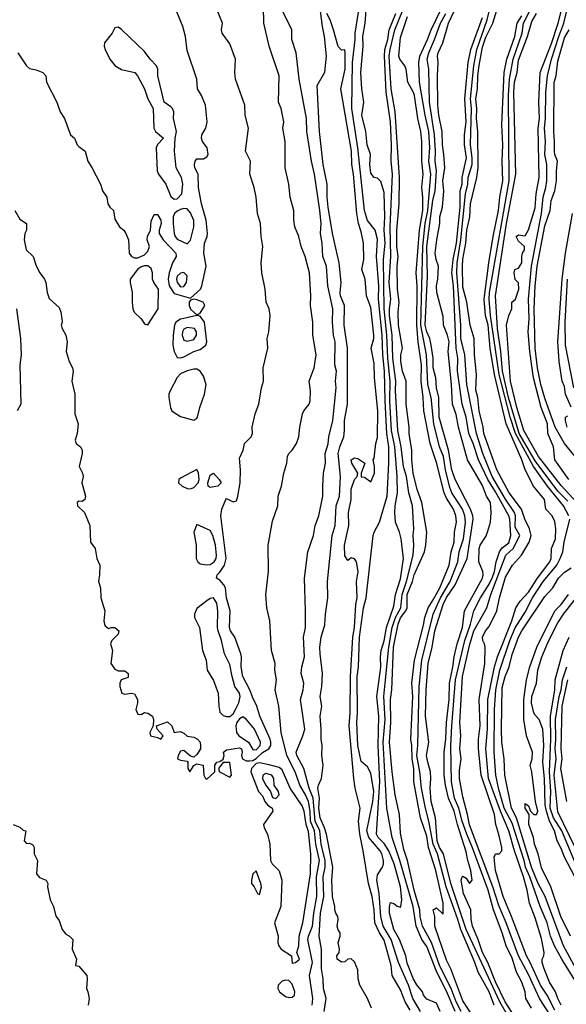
# Model space of a CAD drawing. Header units: metres. Extents: x -46681 to -43747, y -240911 to -237677.
# Tile 546 of 656: x -46455 to -46372, y -238744 to -238594. Entities that reach past the tile are written whole.
import ezdxf

# ---------------------------------------------------------------- set-up
doc = ezdxf.new("R2010")
doc.units = ezdxf.units.M
doc.layers.add('CONTOUR_INDEX', color=1, linetype='Continuous')
doc.layers.add('CONTOUR_INTER', color=3, linetype='Continuous')

msp = doc.modelspace()

# ---------------------------------------------------------------- linework, layer by layer
at = {"layer": 'CONTOUR_INDEX'}
for points, elevation in [([(-46370.22, -238668.02), (-46372.6, -238665.4), (-46376.06, -238661.02), (-46378.28, -238657.02), (-46379.38, -238653.52), (-46380.35, -238649.52), (-46380.92, -238641.02), (-46380.6, -238639.55), (-46380.12, -238638.52), (-46380.15, -238637.52), (-46379.59, -238637.02), (-46379.05, -238635.52), (-46379.1, -238634.56), (-46379.6, -238634.07), (-46379.8, -238633.02), (-46379.66, -238632.52), (-46379.1, -238632.3), (-46378.62, -238631.52), (-46378.61, -238630.52), (-46378.49, -238630.02), (-46378.18, -238629.52), (-46378.2, -238629.02), (-46379.1, -238628.22), (-46379.48, -238627.52), (-46379.1, -238627.22), (-46378.1, -238627.4), (-46377.6, -238626.47), (-46376.6, -238623.13), (-46376.44, -238621.02), (-46375.96, -238618.52), (-46376.13, -238611.02), (-46375.93, -238609.52), (-46376.04, -238607.02), (-46375.83, -238602.52), (-46374.1, -238598.09), (-46373.07, -238595.02), (-46372.32, -238592.02)], 85), ([(-46455.38, -238599.52), (-46454.1, -238601.52), (-46453.6, -238601.91), (-46452.6, -238602.1), (-46451.59, -238602.52), (-46451.15, -238603.02), (-46451.04, -238604.02), (-46449.46, -238607.02), (-46448.94, -238608.52), (-46448.29, -238609.52), (-46447.36, -238612.02), (-46446.75, -238612.52), (-46446.35, -238613.52), (-46446.1, -238613.82), (-46445.15, -238614.52), (-46444.72, -238616.02), (-46444.1, -238616.97), (-46442.79, -238619.52), (-46442.51, -238620.52), (-46441.82, -238621.52), (-46441.69, -238622.52), (-46441.39, -238623.02), (-46440.8, -238623.52), (-46440.6, -238624.84), (-46439.9, -238626.02), (-46439.25, -238626.52), (-46438.93, -238627.02), (-46438.55, -238628.02), (-46438.41, -238630.02), (-46438.06, -238630.52), (-46437.6, -238630.73), (-46437.1, -238630.74), (-46436.1, -238630.28), (-46435.6, -238629.71), (-46435.35, -238629.02), (-46435.68, -238628.02), (-46435.66, -238627.52), (-46435.2, -238626.52), (-46435.1, -238625.14), (-46434.6, -238624.17), (-46434.1, -238624.13), (-46433.63, -238625.02), (-46433.55, -238625.52), (-46433.87, -238626.52), (-46433.85, -238627.02), (-46433.25, -238628.02), (-46431.32, -238630.02), (-46431.25, -238630.52), (-46431.84, -238631.52), (-46432.34, -238633.02), (-46432.48, -238634.02), (-46432.36, -238635.02), (-46431.6, -238636.16), (-46429.1, -238636.88), (-46427.58, -238635.52), (-46427.34, -238635.02), (-46426.68, -238632.02), (-46427.08, -238630.02), (-46426.94, -238628.52), (-46426.53, -238627.52), (-46426.48, -238627.02), (-46426.7, -238625.02), (-46427.41, -238622.52), (-46427.86, -238620.02), (-46427.91, -238618.02), (-46428.43, -238617.02), (-46428.5, -238616.52), (-46428.36, -238616.02), (-46428.1, -238615.67), (-46427.1, -238615.67), (-46426.6, -238615.38), (-46426.39, -238615.02), (-46426.53, -238614.02), (-46427.28, -238613.02), (-46427.42, -238612.52), (-46427.34, -238612.02), (-46426.73, -238611.02), (-46426.54, -238610.02), (-46426.8, -238607.52), (-46427.39, -238606.02), (-46428.03, -238605.02), (-46428.12, -238603.52), (-46429.6, -238599.16), (-46429.87, -238597.02), (-46430.28, -238595.52), (-46431.26, -238593.02)], 65), ([(-46395.6, -238745.3), (-46396.37, -238744.02), (-46397.1, -238742.22), (-46398.35, -238740.02), (-46398.54, -238738.52), (-46399.6, -238734.63), (-46400.28, -238733.52), (-46400.99, -238732.02), (-46401.11, -238730.02), (-46401.4, -238728.02), (-46401.95, -238726.02), (-46402.76, -238721.02), (-46403.29, -238718.52), (-46403.49, -238716.52), (-46403.26, -238714.52), (-46403.98, -238711.52), (-46404.21, -238710.02), (-46404.93, -238702.02), (-46404.74, -238700.02), (-46404.69, -238694.52), (-46404.35, -238688.52), (-46404.09, -238687.02), (-46403.9, -238683.52), (-46403.69, -238682.52), (-46403.8, -238680.02), (-46403.56, -238678.52), (-46403.79, -238677.02), (-46404.1, -238676.57), (-46404.6, -238676.44), (-46405.1, -238676.82), (-46405.6, -238676.1), (-46405.61, -238674.52), (-46404.97, -238671.52), (-46405.03, -238669.52), (-46404.62, -238667.52), (-46404.6, -238665.96), (-46404.1, -238664.49), (-46403.69, -238664.02), (-46403.61, -238663.52), (-46404.52, -238662.02), (-46404.6, -238661.52), (-46404.1, -238661.19), (-46403.6, -238661.31), (-46402.51, -238662.02), (-46403.07, -238663.52), (-46403.1, -238664.07), (-46402.6, -238664.14), (-46401.6, -238664.88), (-46401.05, -238663.52), (-46401.03, -238662.52), (-46401.28, -238661.52), (-46401.1, -238661.26), (-46400.83, -238659.02), (-46400.6, -238658.1), (-46400.54, -238654.02), (-46401.07, -238649.02), (-46401.1, -238646.84), (-46401.56, -238644.52), (-46401.17, -238643.02), (-46401.18, -238642.52), (-46401.6, -238638.31), (-46402.27, -238636.52), (-46402.5, -238634.02), (-46402.96, -238632.52), (-46402.67, -238631.02), (-46402.75, -238628.52), (-46403.1, -238626.81), (-46403.5, -238625.52), (-46403.75, -238624.02), (-46404.25, -238618.02), (-46404.49, -238616.52), (-46404.57, -238614.52), (-46406.16, -238605.02), (-46405.54, -238602.02), (-46405.51, -238599.52), (-46405.6, -238599.07), (-46406.1, -238599.13), (-46406.6, -238598.59), (-46407.28, -238596.02), (-46407.79, -238594.52), (-46408.3, -238593.52)], 70), ([(-46385.88, -238746.52), (-46387.6, -238743.88), (-46389.45, -238739.02), (-46390.1, -238737.69), (-46391.85, -238732.52), (-46391.84, -238731.02), (-46392.1, -238730.02), (-46391.6, -238729.71), (-46390.6, -238730.67), (-46390.59, -238729.02), (-46391.69, -238724.02), (-46392.81, -238720.52), (-46393.1, -238718.82), (-46394.06, -238716.02), (-46395.06, -238710.52), (-46395.07, -238708.52), (-46395.32, -238707.02), (-46395.35, -238705.02), (-46395.52, -238704.02), (-46395.21, -238697.52), (-46395.37, -238695.52), (-46394.97, -238692.02), (-46393.6, -238686.68), (-46393.41, -238685.52), (-46392.9, -238684.02), (-46392.1, -238682.83), (-46391.1, -238680.99), (-46389.7, -238677.52), (-46389.35, -238675.52), (-46388.92, -238674.02), (-46388.86, -238672.52), (-46388.54, -238671.02), (-46388.68, -238670.02), (-46389.03, -238669.02), (-46390.1, -238667.32), (-46390.42, -238666.52), (-46391.6, -238661.9), (-46392.57, -238659.02), (-46393.55, -238654.02), (-46393.64, -238652.02), (-46393.95, -238649.52), (-46393.88, -238647.02), (-46394.39, -238643.52), (-46394.58, -238641.02), (-46394.56, -238635.02), (-46394.71, -238633.02), (-46394.19, -238626.52), (-46393.67, -238623.52), (-46393.68, -238621.52), (-46393.84, -238620.02), (-46393.64, -238618.02), (-46393.83, -238616.02), (-46393.83, -238613.02), (-46393.98, -238611.52), (-46394.43, -238609.52), (-46394.97, -238606.02), (-46395.1, -238605.57), (-46395.98, -238604.02), (-46396.23, -238602.02), (-46396.43, -238601.52), (-46397.21, -238600.52), (-46397.33, -238600.02), (-46397.1, -238597.19), (-46396.04, -238594.02)], 75), ([(-46373.32, -238747.52), (-46375.92, -238743.52), (-46377.6, -238739.86), (-46379.1, -238737.04), (-46380.97, -238732.02), (-46382.1, -238729.39), (-46383.03, -238726.52), (-46386.6, -238717.1), (-46386.87, -238715.52), (-46387.6, -238712.84), (-46388.1, -238710.02), (-46388.1, -238708.78), (-46387.87, -238707.02), (-46388.06, -238705.52), (-46387.88, -238703.52), (-46388.06, -238701.52), (-46387.67, -238694.52), (-46386.6, -238689.78), (-46385.93, -238687.52), (-46383.92, -238684.02), (-46383.31, -238682.02), (-46381.07, -238676.02), (-46379.94, -238675.02), (-46378.92, -238673.02), (-46379.6, -238671.77), (-46379.58, -238670.02), (-46379.74, -238669.52), (-46381.1, -238667.48), (-46383.14, -238664.02), (-46384.56, -238660.52), (-46385.51, -238657.52), (-46386.98, -238650.02), (-46387.31, -238645.52), (-46387.88, -238643.02), (-46387.9, -238641.02), (-46388.49, -238633.02), (-46388.45, -238631.52), (-46387.88, -238628.02), (-46387.17, -238621.02), (-46386.83, -238619.52), (-46386.79, -238618.52), (-46386.19, -238616.52), (-46386.17, -238615.52), (-46386.41, -238613.52), (-46386.3, -238608.02), (-46386.42, -238606.52), (-46385.93, -238601.52), (-46385.47, -238599.02), (-46383.88, -238594.52), (-46383.51, -238593.02)], 80), ([(-46436.1, -238631.96), (-46436.6, -238632.13), (-46437.14, -238632.52), (-46438.26, -238634.02), (-46438.28, -238634.52), (-46437.99, -238636.02), (-46438, -238637.52), (-46437.86, -238638.52), (-46437.66, -238639.02), (-46436.63, -238640.02), (-46436.1, -238640.8), (-46435.6, -238640.97), (-46433.99, -238638.52), (-46433.96, -238635.52), (-46434.7, -238634.52), (-46434.88, -238634.02), (-46434.89, -238633.02), (-46435.1, -238632.35), (-46435.6, -238631.94), (-46436.1, -238631.96)], 65), ([(-46429.1, -238637.18), (-46429.29, -238637.52), (-46429.31, -238638.02), (-46429.1, -238638.55), (-46428.1, -238639.44), (-46427.6, -238639.15), (-46426.92, -238638.02), (-46427.15, -238637.52), (-46428.1, -238637.14), (-46428.6, -238637.06), (-46429.1, -238637.18)], 65), ([(-46430.1, -238640), (-46430.6, -238640.11), (-46431.31, -238640.52), (-46431.53, -238641.02), (-46431.71, -238642.52), (-46431.77, -238644.02), (-46431.6, -238645.01), (-46431.1, -238645.9), (-46430.6, -238645.96), (-46430.1, -238645.83), (-46428.6, -238645.02), (-46427.6, -238644.68), (-46426.76, -238644.02), (-46426.6, -238643.52), (-46426.97, -238640.52), (-46427.6, -238639.64), (-46428.1, -238639.54), (-46430.1, -238640)], 65), ([(-46429.6, -238647.97), (-46430.6, -238648.41), (-46431.1, -238648.97), (-46432.17, -238651.02), (-46432.37, -238651.52), (-46432.39, -238652.02), (-46432.16, -238653.52), (-46431.91, -238654.02), (-46431.6, -238654.31), (-46430.6, -238654.89), (-46428.6, -238655.44), (-46428.1, -238655.18), (-46428.03, -238655.02), (-46427.66, -238653.52), (-46426.96, -238651.52), (-46426.69, -238650.02), (-46427.1, -238648.78), (-46427.6, -238648), (-46428.1, -238647.7), (-46428.6, -238647.68), (-46429.6, -238647.97)], 65), ([(-46428.1, -238663), (-46430.6, -238664.31), (-46430.87, -238664.52), (-46430.93, -238665.02), (-46430.35, -238665.52), (-46429.6, -238665.86), (-46429.1, -238665.9), (-46428.6, -238665.72), (-46427.93, -238665.02), (-46427.77, -238664.52), (-46427.85, -238663.52), (-46428.1, -238663)], 65), ([(-46428.1, -238671.35), (-46428.59, -238672.52), (-46428.24, -238674.52), (-46428.23, -238676.52), (-46427.99, -238677.02), (-46427.6, -238677.33), (-46426.6, -238677.5), (-46426.1, -238677.44), (-46425.47, -238677.02), (-46425.2, -238676.52), (-46425.13, -238676.02), (-46425.29, -238674.52), (-46425.67, -238673.02), (-46426.1, -238672.27), (-46428.1, -238671.35)], 65), ([(-46426.6, -238682.97), (-46428.1, -238684.16), (-46428.49, -238685.02), (-46428.49, -238685.52), (-46427.73, -238687.02), (-46427.25, -238690.52), (-46426.69, -238692.02), (-46426.55, -238693.52), (-46425.6, -238695.11), (-46424.85, -238697.02), (-46424.77, -238699.02), (-46424.6, -238699.93), (-46424.1, -238700.42), (-46423.6, -238700.6), (-46423.1, -238700.58), (-46422.6, -238700.17), (-46422.21, -238699.52), (-46421.74, -238698.52), (-46421.52, -238697.52), (-46421.63, -238697.02), (-46422.32, -238696.02), (-46422.76, -238694.52), (-46423.1, -238692.69), (-46423.9, -238691.02), (-46424.36, -238689.02), (-46424.87, -238687.52), (-46424.98, -238687.02), (-46424.9, -238684.52), (-46425.1, -238683.32), (-46425.6, -238682.53), (-46426.1, -238682.64), (-46426.6, -238682.97)], 65), ([(-46371.19, -238734.02), (-46372.66, -238731.02), (-46374.21, -238726.52), (-46375.6, -238723.63), (-46376.12, -238721.52), (-46376.67, -238720.02), (-46376.81, -238719.02), (-46377.56, -238717.02), (-46377.48, -238715.52), (-46378.1, -238714.52), (-46378.1, -238713.84), (-46377.6, -238714.17), (-46377.3, -238715.02), (-46376.78, -238715.52), (-46376.38, -238715.52), (-46376.16, -238715.02), (-46376.54, -238713.52), (-46377.1, -238709.03), (-46377.35, -238708.02), (-46377.04, -238707.02), (-46376.97, -238706.02), (-46377.91, -238703.52), (-46378.28, -238701.02), (-46378.31, -238698.02), (-46377.88, -238695.02), (-46377.4, -238693.02), (-46376.34, -238690.02), (-46373.59, -238684.52), (-46372.6, -238683.51), (-46371.48, -238682.02)], 85), ([(-46421.6, -238700.94), (-46422.01, -238701.52), (-46422.17, -238702.02), (-46422.09, -238703.02), (-46421.71, -238703.52), (-46420.23, -238704.52), (-46419.6, -238705.6), (-46419.1, -238705.64), (-46418.5, -238705.02), (-46418.44, -238704.52), (-46419.35, -238702.52), (-46420.6, -238701), (-46421.1, -238700.64), (-46421.6, -238700.94)], 65), ([(-46417.6, -238709.29), (-46418.08, -238709.52), (-46418.1, -238710.07), (-46417.62, -238711.02), (-46416.9, -238712.02), (-46416.6, -238712.93), (-46416.1, -238713.06), (-46415.6, -238712.52), (-46415.7, -238712.02), (-46416.33, -238711.02), (-46416.41, -238710.02), (-46416.7, -238709.52), (-46417.6, -238709.29)], 65)]:
    msp.add_lwpolyline(points, dxfattribs=dict(at, elevation=elevation))
at = {"layer": 'CONTOUR_INTER'}
for points, elevation in [([(-46401.52, -238745.02), (-46402.1, -238743.54), (-46403.28, -238741.52), (-46403.54, -238740.52), (-46403.6, -238739.17), (-46404.1, -238737.94), (-46404.6, -238737.49), (-46405.1, -238737.53), (-46405.6, -238737.94), (-46406.1, -238738.01), (-46406.76, -238737.52), (-46406.8, -238737.02), (-46406.46, -238736.52), (-46406.41, -238736.02), (-46406.57, -238735.02), (-46406.29, -238734.02), (-46406.28, -238733.52), (-46406.6, -238733.06), (-46406.76, -238732.52), (-46406.58, -238731.52), (-46406.64, -238731.02), (-46406.96, -238730.52), (-46407.1, -238730.03), (-46407.1, -238729.52), (-46407.47, -238728.02), (-46407.55, -238725.52), (-46407.42, -238723.52), (-46408.39, -238718.52), (-46408.67, -238717.52), (-46409.32, -238716.02), (-46409.52, -238714.52), (-46409.43, -238713.02), (-46409.67, -238711.52), (-46409.59, -238711.02), (-46409.15, -238710.02), (-46408.88, -238708.02), (-46409.1, -238706.52), (-46409.02, -238705.02), (-46409.2, -238704.02), (-46409.16, -238702.52), (-46409.32, -238700.52), (-46409.07, -238699.02), (-46409.32, -238697.52), (-46409.08, -238696.02), (-46409, -238694.02), (-46409.35, -238691.02), (-46409.36, -238690.02), (-46409.17, -238688.52), (-46408.6, -238686.64), (-46408.5, -238685.02), (-46408.14, -238682.52), (-46408.21, -238680.02), (-46407.52, -238673.02), (-46407.03, -238671.52), (-46406.91, -238668.52), (-46406.39, -238667.02), (-46406.21, -238664.02), (-46406.6, -238660.52), (-46406.36, -238659.52), (-46405.75, -238658.02), (-46405.61, -238657.02), (-46405.63, -238655.52), (-46405.16, -238653.02), (-46405.16, -238644.52), (-46405.66, -238641.02), (-46405.64, -238638.02), (-46406.23, -238636.52), (-46406.28, -238636.02), (-46406.13, -238634.52), (-46406.45, -238631.52), (-46407.43, -238627.02), (-46408.13, -238623.02), (-46408.27, -238621.52), (-46408.25, -238619.52), (-46408.88, -238616.52), (-46409.42, -238611.52), (-46409.8, -238604.52), (-46408.6, -238602.46), (-46408.39, -238600.02), (-46408.67, -238597.02), (-46408.98, -238595.52), (-46410.17, -238586.52)], 69), ([(-46382.8, -238744.52), (-46383.6, -238742.52), (-46385.26, -238739.52), (-46385.75, -238738.02), (-46387.91, -238733.02), (-46388.34, -238731.52), (-46390.16, -238726.52), (-46391.46, -238721.52), (-46392.14, -238720.02), (-46392.77, -238716.52), (-46393.31, -238714.52), (-46393.89, -238711.52), (-46394.16, -238709.02), (-46394.62, -238706.52), (-46394.43, -238705.02), (-46394.25, -238696.02), (-46393.84, -238692.02), (-46392.1, -238685.02), (-46391, -238682.52), (-46389.53, -238680.02), (-46388.34, -238677.02), (-46388.16, -238675.52), (-46387.49, -238673.52), (-46387.2, -238671.02), (-46387.31, -238670.02), (-46387.63, -238669.02), (-46389.26, -238666.52), (-46389.6, -238665.71), (-46390.25, -238663.02), (-46390.53, -238661.02), (-46391.14, -238659.52), (-46392.01, -238656.02), (-46392.42, -238652.02), (-46392.94, -238650.02), (-46393.14, -238645.52), (-46394, -238641.02), (-46393.69, -238629.02), (-46393.33, -238625.52), (-46392.94, -238623.52), (-46392.47, -238618.02), (-46392.77, -238616.02), (-46392.64, -238614.02), (-46392.79, -238611.52), (-46393.36, -238609.02), (-46394.2, -238604.02), (-46394.31, -238601.02), (-46394.15, -238600.02), (-46392.99, -238597.52), (-46392.43, -238596.02), (-46390.1, -238591.17)], 76), ([(-46379.24, -238747.02), (-46381.13, -238744.02), (-46382.6, -238740.97), (-46383.78, -238738.02), (-46384.6, -238736.5), (-46385.27, -238734.52), (-46386.12, -238732.52), (-46386.35, -238731.52), (-46386.4, -238730.02), (-46387.5, -238727.52), (-46387.83, -238725.52), (-46387.7, -238725.02), (-46387.6, -238724.9), (-46387.1, -238725.21), (-46386.59, -238726.02), (-46386.17, -238725.52), (-46386.37, -238724.02), (-46386.84, -238722.52), (-46387.1, -238721.18), (-46388.42, -238717.02), (-46388.9, -238715.02), (-46389.78, -238713.02), (-46390.24, -238711.02), (-46390.44, -238709.52), (-46390.46, -238706.02), (-46390.17, -238704.02), (-46390.07, -238701.52), (-46389.68, -238698.02), (-46389.64, -238695.52), (-46389.1, -238693.06), (-46388.93, -238691.52), (-46388.48, -238689.52), (-46387.63, -238687.02), (-46387.36, -238684.52), (-46384.61, -238679.52), (-46384.49, -238679.02), (-46384.57, -238678.52), (-46385.16, -238677.02), (-46385.1, -238675.02), (-46384.96, -238674.52), (-46384.1, -238673.17), (-46383.84, -238672.52), (-46383.38, -238671.02), (-46383.26, -238669.52), (-46383.4, -238668.02), (-46383.98, -238667.02), (-46384.6, -238665.43), (-46386.89, -238661.52), (-46388.26, -238656.52), (-46388.6, -238654.59), (-46389.19, -238653.02), (-46389.34, -238650.02), (-46389.83, -238645.02), (-46389.69, -238643.52), (-46389.94, -238642.52), (-46390.56, -238641.02), (-46390.6, -238639.66), (-46391.56, -238636.02), (-46391.61, -238635.02), (-46391.39, -238634.02), (-46391.28, -238632.02), (-46391.67, -238631.02), (-46391.79, -238630.02), (-46391.56, -238628.02), (-46391.1, -238625.52), (-46391.1, -238624.52), (-46390.71, -238623.02), (-46390.5, -238620.52), (-46390.63, -238619.02), (-46390.35, -238617.02), (-46390.47, -238615.02), (-46390.72, -238613.52), (-46390.73, -238611.52), (-46391.24, -238609.02), (-46391.4, -238607.52), (-46391.47, -238603.02), (-46391.34, -238601.02), (-46391.47, -238600.02), (-46391.38, -238599.52), (-46390.63, -238598.02), (-46389.76, -238595.02), (-46387.88, -238591.02)], 78), ([(-46410.57, -238744.52), (-46410.44, -238743.52), (-46410.98, -238740.02), (-46410.49, -238738.02), (-46411.19, -238734.52), (-46411.12, -238734.02), (-46410.51, -238732.52), (-46410.31, -238730.52), (-46409.82, -238728.02), (-46409.87, -238725.02), (-46409.46, -238722.52), (-46410.01, -238720.02), (-46410.22, -238718.02), (-46410.81, -238716.52), (-46410.86, -238715.02), (-46411.1, -238713.52), (-46411.6, -238712.39), (-46412.43, -238711.02), (-46413.12, -238709.02), (-46414.39, -238706.52), (-46415.27, -238703.02), (-46415.65, -238699.02), (-46416.17, -238696.52), (-46416, -238695.02), (-46416.23, -238693.52), (-46416.21, -238692.52), (-46416.74, -238690.52), (-46416.99, -238686.02), (-46417.46, -238684.02), (-46417.59, -238682.02), (-46417.23, -238678.52), (-46417.28, -238674.52), (-46416.6, -238670.85), (-46415.77, -238668.52), (-46415.74, -238667.02), (-46415.23, -238665.52), (-46414.89, -238663.52), (-46414.41, -238662.02), (-46414.33, -238661.02), (-46414.13, -238660.52), (-46413.58, -238660.02), (-46412.93, -238659.02), (-46412.6, -238658.02), (-46412.43, -238656.52), (-46412, -238654.52), (-46411.82, -238654.02), (-46411.01, -238653.02), (-46410.87, -238652.52), (-46410.83, -238651.02), (-46411.03, -238649.52), (-46410.25, -238647.52), (-46409.96, -238645.52), (-46410.47, -238642.52), (-46410.47, -238640.52), (-46410.81, -238638.02), (-46410.76, -238636.52), (-46410.96, -238633.02), (-46411.62, -238630.52), (-46412.22, -238629.02), (-46412.57, -238627.52), (-46413.19, -238626.02), (-46413.34, -238625.02), (-46413.34, -238623.52), (-46413.9, -238621.52), (-46414.09, -238619.52), (-46414.67, -238617.02), (-46414.69, -238613.02), (-46415.02, -238611.02), (-46414.89, -238610.02), (-46415.26, -238608.02), (-46415.68, -238607.02), (-46415.57, -238603.02), (-46417.09, -238598.52), (-46417.93, -238595.02), (-46417.95, -238592.52)], 67), ([(-46371.45, -238664.52), (-46373.59, -238661.52), (-46373.79, -238659.52), (-46374.63, -238657.52), (-46374.72, -238656.02), (-46375.68, -238653.52), (-46376.83, -238649.02), (-46377.39, -238645.02), (-46377.65, -238642.02), (-46377.51, -238640.02), (-46377.59, -238637.02), (-46377.13, -238632.02), (-46375.63, -238624.02), (-46375.38, -238621.52), (-46374.94, -238620.02), (-46374.79, -238619.02), (-46374.79, -238616.52), (-46375.08, -238615.02), (-46375.01, -238613.02), (-46375.13, -238611.02), (-46375, -238609.52), (-46374.97, -238605.52), (-46374.72, -238603.02), (-46374.08, -238600.52), (-46372.97, -238597.02), (-46372.2, -238595.02), (-46371.6, -238592.49)], 86), ([(-46455.86, -238623.52), (-46455.1, -238624.86), (-46454.1, -238625.53), (-46454.06, -238626.52), (-46454.33, -238627.02), (-46454.41, -238628.02), (-46454.15, -238629.52), (-46453.06, -238630.52), (-46452.6, -238631.94), (-46452.05, -238633.02), (-46451.32, -238634.02), (-46451.11, -238634.52), (-46450.92, -238636.02), (-46450.6, -238636.94), (-46449.1, -238638.31), (-46448.84, -238639.02), (-46448.7, -238640.02), (-46448.65, -238640.52), (-46448.77, -238641.02), (-46448.65, -238641.52), (-46448.07, -238642.52), (-46447.9, -238643.52), (-46448.03, -238645.02), (-46447.6, -238646.52), (-46447.09, -238647.52), (-46446.97, -238648.02), (-46447.15, -238649.52), (-46446.72, -238651.52), (-46446.69, -238654.52), (-46446.21, -238656.02), (-46446.38, -238657.52), (-46446.64, -238658.52), (-46446.5, -238659.02), (-46445.87, -238659.52), (-46445.6, -238660.02), (-46445.61, -238660.52), (-46446.07, -238662.52), (-46445.56, -238663.52), (-46445.46, -238664.02), (-46445.63, -238665.02), (-46445.08, -238667.02), (-46445.21, -238667.52), (-46445.6, -238667.83), (-46446.1, -238667.82), (-46446.36, -238668.02), (-46446.28, -238668.52), (-46445.23, -238669.52), (-46444.45, -238671.52), (-46444.3, -238674.02), (-46443.59, -238675.02), (-46443.35, -238676.52), (-46442.92, -238677.52), (-46442.94, -238679.02), (-46443.09, -238680.02), (-46442.79, -238681.02), (-46442.74, -238682.52), (-46442.14, -238684.52), (-46442.3, -238686.02), (-46442.19, -238686.52), (-46442.1, -238686.79), (-46441.6, -238687.2), (-46441.1, -238687.02), (-46440.6, -238687.03), (-46440.03, -238687.52), (-46440.1, -238688.05), (-46441.09, -238689.02), (-46441.27, -238689.52), (-46440.98, -238690.52), (-46441.21, -238692.52), (-46440.6, -238693.38), (-46440.1, -238693.64), (-46439.1, -238693.63), (-46438.61, -238694.02), (-46438.6, -238694.67), (-46439.67, -238695.02), (-46439.88, -238695.52), (-46439.84, -238696.02), (-46439.54, -238697.02), (-46439.1, -238697.21), (-46438.1, -238697.02), (-46437.6, -238697.14), (-46437.16, -238698.02), (-46437.14, -238698.52), (-46437.44, -238699.52), (-46437.1, -238700.25), (-46436.6, -238700.26), (-46436.1, -238699.99), (-46435.6, -238700.06), (-46434.89, -238700.52), (-46434.75, -238701.02), (-46434.79, -238702.02), (-46435.3, -238703.02), (-46435.17, -238703.52), (-46434.1, -238703.77), (-46433.6, -238704.02), (-46433.27, -238703.52), (-46434.15, -238702.52), (-46434.25, -238702.02), (-46432.6, -238701.42), (-46431.93, -238702.02), (-46431.6, -238703.04), (-46430.6, -238702.89), (-46430.1, -238703.12), (-46429.6, -238703.58), (-46428.6, -238703.74), (-46428.03, -238704.02), (-46427.64, -238704.52), (-46427.55, -238705.02), (-46427.59, -238705.52), (-46428.1, -238706.38), (-46428.6, -238706.78), (-46429.1, -238706.61), (-46430.1, -238705.77), (-46430.6, -238705.87), (-46430.99, -238706.52), (-46431.06, -238707.02), (-46430.6, -238707.26), (-46429.6, -238707.39), (-46429.5, -238707.52), (-46429.52, -238708.52), (-46429.18, -238709.02), (-46428.6, -238708.07), (-46428.1, -238707.77), (-46427.14, -238708.02), (-46427.06, -238709.52), (-46426.8, -238710.02), (-46426.6, -238710.15), (-46425.38, -238709.02), (-46425.39, -238708.02), (-46425.1, -238707.56), (-46424.6, -238707.42), (-46424.1, -238707.07), (-46423.95, -238706.52), (-46424.05, -238706.02), (-46423.6, -238705.65), (-46421.6, -238705.37), (-46421.32, -238705.52), (-46421.21, -238706.02), (-46421.3, -238706.52), (-46421.15, -238707.02), (-46420.6, -238707.32), (-46420.1, -238707.35), (-46419.6, -238707.3), (-46419.1, -238707), (-46418.1, -238706.07), (-46417.13, -238705.52), (-46416.86, -238705.02), (-46416.83, -238704.52), (-46416.97, -238704.02), (-46418.55, -238700.52), (-46418.98, -238699.02), (-46419.6, -238697.77), (-46420.03, -238696.52), (-46421.11, -238694.52), (-46421.39, -238693.02), (-46421.32, -238691.52), (-46421.41, -238691.02), (-46422.35, -238688.52), (-46422.99, -238687.52), (-46423.16, -238687.02), (-46423.03, -238684.52), (-46423.59, -238682.52), (-46423.74, -238681.02), (-46424, -238680.52), (-46424.6, -238679.85), (-46425.15, -238679.52), (-46425.03, -238679.02), (-46424.6, -238678.62), (-46423.89, -238677.52), (-46423.66, -238676.52), (-46424.45, -238670.02), (-46424.34, -238669.02), (-46423.73, -238667.52), (-46423.6, -238667.41), (-46422.6, -238667.9), (-46422.1, -238667.75), (-46421.88, -238667.02), (-46421.54, -238665.02), (-46421.45, -238663.02), (-46421.6, -238661.24), (-46421.07, -238660.02), (-46420.84, -238659.02), (-46419.83, -238658.02), (-46419.66, -238657.52), (-46419.7, -238656.52), (-46419.24, -238654.52), (-46418.68, -238653.02), (-46418.27, -238650.52), (-46417.95, -238649.52), (-46418.04, -238647.52), (-46417.33, -238644.52), (-46417.39, -238643.02), (-46417.17, -238642.02), (-46416.94, -238639.52), (-46417.08, -238638.52), (-46417.57, -238637.52), (-46417.72, -238635.52), (-46418.23, -238633.02), (-46418.31, -238631.52), (-46418.05, -238629.02), (-46418.31, -238627.52), (-46418.4, -238625.52), (-46418.89, -238624.02), (-46419.08, -238621.52), (-46419.4, -238620.02), (-46420.07, -238618.02), (-46419.94, -238616.02), (-46420.7, -238614.52), (-46420.23, -238611.02), (-46420.77, -238609.02), (-46420.82, -238607.52), (-46422.24, -238603.52), (-46422.35, -238602.52), (-46422.23, -238600.52), (-46423.1, -238598.15), (-46424.25, -238596.52), (-46424.35, -238596.02), (-46424.21, -238595.02), (-46425.04, -238593.02)], 66), ([(-46408.74, -238745.52), (-46408.44, -238743.52), (-46408.83, -238742.02), (-46408.86, -238740.52), (-46409.15, -238739.02), (-46409.11, -238736.02), (-46409.49, -238734.02), (-46409.26, -238730.52), (-46408.75, -238728.02), (-46408.88, -238725.02), (-46408.59, -238723.52), (-46408.55, -238722.52), (-46409.17, -238720.02), (-46409.4, -238718.02), (-46410.07, -238716.52), (-46410.42, -238713.02), (-46411, -238711.52), (-46411.8, -238708.52), (-46412.9, -238706.52), (-46413, -238706.02), (-46411.95, -238703.52), (-46411.69, -238702.52), (-46412.35, -238698.02), (-46411.93, -238696.52), (-46411.83, -238695.52), (-46412.21, -238694.02), (-46412.13, -238693.02), (-46411.7, -238691.52), (-46411.85, -238688.52), (-46411.58, -238687.02), (-46411.55, -238684.52), (-46411.7, -238679.52), (-46411.19, -238675.52), (-46410.36, -238673.02), (-46410.09, -238671.52), (-46409.55, -238670.02), (-46408.91, -238667.02), (-46408.95, -238665.52), (-46408.81, -238663.52), (-46408.53, -238662.02), (-46408.55, -238660.52), (-46408.1, -238659.05), (-46408.01, -238658.02), (-46407.42, -238655.52), (-46406.9, -238650.52), (-46407.01, -238649.52), (-46406.86, -238648.02), (-46407.11, -238647.02), (-46407.04, -238643.52), (-46407.31, -238642.52), (-46407.45, -238640.52), (-46407.38, -238638.52), (-46408.17, -238635.02), (-46408.36, -238632.02), (-46408.94, -238630.52), (-46409.04, -238628.52), (-46409.3, -238627.02), (-46409.2, -238625.52), (-46409.39, -238623.52), (-46410.18, -238618.02), (-46410.64, -238616.02), (-46411.35, -238611.52), (-46411.44, -238609.52), (-46412.55, -238603.52), (-46412.97, -238599.52), (-46413.67, -238597.52), (-46413.63, -238596.02), (-46415.12, -238593.02)], 68), ([(-46394.04, -238745.52), (-46395.2, -238743.52), (-46395.9, -238741.52), (-46397.42, -238738.02), (-46398.51, -238734.52), (-46399.71, -238732.52), (-46400.07, -238731.02), (-46400.33, -238727.52), (-46400.72, -238725.52), (-46400.6, -238724.69), (-46399.82, -238723.52), (-46399.66, -238723.02), (-46399.67, -238722.52), (-46399.93, -238721.52), (-46400.19, -238721.02), (-46401.9, -238719.02), (-46402.2, -238718.02), (-46401.3, -238713.52), (-46401.16, -238712.02), (-46401.6, -238709.24), (-46402.1, -238708.27), (-46403.1, -238707.45), (-46403.61, -238705.02), (-46403.76, -238701.52), (-46403.66, -238700.02), (-46403.72, -238694.52), (-46403.51, -238693.02), (-46403.32, -238688.52), (-46402.73, -238684.02), (-46402.34, -238682.52), (-46401.26, -238673.02), (-46401.1, -238672.5), (-46400.29, -238671.02), (-46399.11, -238667.02), (-46398.86, -238662.02), (-46398.88, -238659.52), (-46399.18, -238657.52), (-46399.45, -238652.52), (-46399.53, -238648.02), (-46399.8, -238645.52), (-46399.89, -238642.52), (-46400.46, -238637.02), (-46400.41, -238635.02), (-46400.76, -238630.52), (-46400.6, -238627.92), (-46400.95, -238626.52), (-46402.1, -238625.06), (-46402.59, -238623.52), (-46403.57, -238614.02), (-46404.53, -238608.02), (-46404.43, -238601.02), (-46404.02, -238597.52), (-46404.02, -238596.52), (-46403.42, -238593.02)], 71), ([(-46391.03, -238745.52), (-46391.6, -238744.22), (-46393.1, -238743.61), (-46393.6, -238743), (-46393.76, -238742.52), (-46394.6, -238741.47), (-46395.1, -238740.56), (-46396.1, -238738.15), (-46396.27, -238737.02), (-46397.25, -238734.52), (-46398.13, -238733.02), (-46398.76, -238730.52), (-46398.79, -238729.52), (-46398.6, -238728.93), (-46398.1, -238729.06), (-46397.6, -238729.45), (-46397.1, -238729.61), (-46397.05, -238729.52), (-46396.91, -238728.52), (-46397.11, -238726.52), (-46398.08, -238723.02), (-46398.89, -238721.02), (-46399.6, -238719.93), (-46400.5, -238719.02), (-46400.73, -238718.52), (-46400.24, -238710.52), (-46400.5, -238705.02), (-46400.4, -238700.52), (-46400.7, -238697.52), (-46400.1, -238693.1), (-46400.15, -238691.52), (-46400.03, -238690.52), (-46399.6, -238689.07), (-46399.23, -238687.02), (-46398.1, -238683.79), (-46397.85, -238682.02), (-46397.1, -238679.65), (-46396.63, -238676.52), (-46396.99, -238673.52), (-46397.24, -238672.52), (-46397.84, -238671.02), (-46397.97, -238669.52), (-46397.92, -238668.52), (-46397.55, -238666.52), (-46397.59, -238664.02), (-46397.98, -238659.52), (-46398.44, -238657.02), (-46398.72, -238652.52), (-46398.67, -238649.52), (-46399.04, -238646.02), (-46399.18, -238642.52), (-46399.57, -238638.52), (-46399.66, -238631.02), (-46399.45, -238628.52), (-46399.57, -238626.52), (-46399.47, -238624.52), (-46399.6, -238620.79), (-46400.1, -238619.12), (-46400.6, -238618.6), (-46401.1, -238618.54), (-46401.6, -238617.86), (-46401.77, -238616.52), (-46401.68, -238615.02), (-46402.15, -238613.52), (-46402.38, -238611.52), (-46402.99, -238609.02), (-46402.68, -238607.02), (-46402.97, -238605.02), (-46403.13, -238602.52), (-46402.8, -238598.52), (-46402.85, -238597.02), (-46402.5, -238595.02), (-46402.33, -238593.02)], 72), ([(-46388.78, -238745.52), (-46390.1, -238742.43), (-46391.55, -238739.52), (-46393.1, -238735.63), (-46393.82, -238734.52), (-46394.73, -238732.52), (-46395.18, -238729.52), (-46397.21, -238722.52), (-46398.37, -238719.02), (-46399.16, -238714.52), (-46399.72, -238704.52), (-46399.44, -238701.02), (-46399.64, -238697.52), (-46399.39, -238695.02), (-46398.89, -238690.02), (-46398.37, -238687.02), (-46397.84, -238685.52), (-46397.06, -238684.02), (-46396.86, -238682.02), (-46396.17, -238680.02), (-46395.16, -238676.02), (-46395.04, -238674.52), (-46395.18, -238673.02), (-46395.04, -238672.02), (-46395.26, -238668.52), (-46395.84, -238666.52), (-46396.2, -238664.02), (-46396.62, -238662.52), (-46396.99, -238659.52), (-46397.5, -238657.02), (-46397.85, -238651.02), (-46397.82, -238649.52), (-46398.26, -238646.02), (-46398.35, -238642.52), (-46398.75, -238639.52), (-46398.76, -238638.52), (-46398.57, -238637.02), (-46398.8, -238634.52), (-46398.58, -238630.52), (-46398.66, -238626.02), (-46398.3, -238618.02), (-46398.51, -238616.02), (-46398.46, -238613.52), (-46398.61, -238610.02), (-46399.28, -238605.52), (-46399.54, -238600.02), (-46399.47, -238599.02), (-46399.04, -238597.52), (-46398.81, -238596.02), (-46397.78, -238593.52)], 73), ([(-46387.85, -238745.52), (-46388.6, -238744.02), (-46389.37, -238742.02), (-46391.1, -238738.62), (-46392.39, -238735.02), (-46393.73, -238732.52), (-46394.1, -238731.08), (-46394.14, -238730.02), (-46395, -238727.02), (-46396.05, -238722.52), (-46396.6, -238720.84), (-46397.1, -238718.34), (-46397.27, -238715.52), (-46397.92, -238712.52), (-46398.37, -238709.02), (-46398.76, -238704.52), (-46398.59, -238701.52), (-46398.62, -238698.02), (-46398.42, -238696.52), (-46398.16, -238690.02), (-46397.46, -238686.52), (-46397.1, -238685.56), (-46396.29, -238684.52), (-46396.09, -238684.02), (-46396.07, -238682.02), (-46395.27, -238680.02), (-46395.03, -238679.02), (-46393.43, -238675.52), (-46393.24, -238674.52), (-46393.1, -238672.52), (-46393.85, -238668.02), (-46394.54, -238666.02), (-46395.16, -238663.52), (-46395.35, -238661.52), (-46395.35, -238660.02), (-46395.78, -238657.52), (-46395.79, -238656.52), (-46396.22, -238653.02), (-46396.21, -238649.52), (-46396.81, -238648.02), (-46397.04, -238646.52), (-46397.06, -238645.52), (-46396.8, -238644.52), (-46397.39, -238641.02), (-46397.46, -238639.02), (-46397.31, -238637.52), (-46397.53, -238635.52), (-46397.61, -238632.02), (-46397.47, -238630.52), (-46397.63, -238629.02), (-46397.65, -238626.52), (-46397.29, -238622.52), (-46397.24, -238618.52), (-46397.93, -238608.52), (-46398.5, -238605.02), (-46398.82, -238600.02), (-46398.69, -238599.02), (-46397.97, -238596.02), (-46396.72, -238593.02)], 74), ([(-46379.6, -238748.07), (-46381.94, -238744.02), (-46387.11, -238733.02), (-46389.44, -238726.02), (-46390.55, -238721.52), (-46391.13, -238720.52), (-46391.51, -238719.52), (-46391.77, -238716.02), (-46392.44, -238713.52), (-46392.57, -238711.52), (-46392.45, -238710.02), (-46392.51, -238709.02), (-46392.95, -238707.52), (-46393.11, -238706.52), (-46392.78, -238704.52), (-46393.3, -238700.52), (-46393.19, -238696.52), (-46392.88, -238692.52), (-46392.29, -238690.02), (-46391.87, -238687.52), (-46390.6, -238683.52), (-46390.1, -238682.46), (-46388.78, -238680.52), (-46386.92, -238676.52), (-46386.01, -238670.52), (-46386.05, -238670.02), (-46386.41, -238669.02), (-46388.74, -238664.52), (-46389.29, -238663.02), (-46389.76, -238660.02), (-46391.18, -238655.02), (-46391.26, -238652.02), (-46391.6, -238650.52), (-46391.69, -238649.02), (-46392.12, -238647.52), (-46392.13, -238646.02), (-46392.42, -238644.02), (-46392.62, -238643.02), (-46393.1, -238642), (-46393.32, -238641.02), (-46392.97, -238633.52), (-46393.06, -238629.02), (-46392.19, -238622.02), (-46391.82, -238620.52), (-46391.63, -238617.52), (-46391.81, -238616.02), (-46391.74, -238614.52), (-46391.92, -238612.02), (-46392.69, -238607.02), (-46392.78, -238602.02), (-46393.01, -238600.52), (-46392.76, -238599.52), (-46391.89, -238597.52), (-46390.99, -238595.02), (-46390.2, -238593.52)], 77), ([(-46377.14, -238745.02), (-46378, -238743.52), (-46378.11, -238742.52), (-46378.59, -238741.02), (-46379.42, -238739.52), (-46380.1, -238737.4), (-46380.99, -238735.52), (-46381.61, -238733.52), (-46382.93, -238730.02), (-46383.75, -238727.02), (-46386.1, -238720.57), (-46387.01, -238718.52), (-46387.7, -238716.52), (-46388.2, -238714.52), (-46388.87, -238713.02), (-46389.31, -238710.52), (-46389.4, -238705.02), (-46389.28, -238702.02), (-46388.7, -238695.02), (-46387.31, -238689.02), (-46386.41, -238686.52), (-46385.92, -238684.52), (-46384.91, -238682.52), (-46383.6, -238680.45), (-46383.1, -238679.36), (-46382.79, -238678.52), (-46382.52, -238677.02), (-46382, -238675.52), (-46381.6, -238674.88), (-46380.6, -238674.12), (-46380.3, -238673.02), (-46380.44, -238670.52), (-46380.57, -238670.02), (-46382.6, -238666.38), (-46383.79, -238664.52), (-46385.19, -238661.52), (-46386.03, -238659.02), (-46386.68, -238657.52), (-46387.09, -238655.02), (-46387.72, -238653.02), (-46388.41, -238648.02), (-46388.34, -238646.02), (-46388.59, -238644.52), (-46389.02, -238635.02), (-46389.26, -238633.02), (-46389.05, -238631.02), (-46388.56, -238628.52), (-46387.99, -238623.02), (-46388, -238620.52), (-46387.71, -238619.52), (-46387.7, -238618.52), (-46387.03, -238615.52), (-46387.32, -238613.52), (-46387.32, -238612.02), (-46387.09, -238610.02), (-46387.28, -238606.52), (-46386.8, -238601.02), (-46386.36, -238599.02), (-46384.6, -238594.13)], 79), ([(-46373.6, -238745.28), (-46374.76, -238743.02), (-46375.78, -238741.52), (-46377.32, -238738.02), (-46377.89, -238737.02), (-46380.18, -238731.02), (-46381.46, -238728.02), (-46382.6, -238724.02), (-46382.84, -238722.02), (-46382.6, -238721.52), (-46382.05, -238721.52), (-46381.66, -238721.02), (-46381.68, -238720.52), (-46382.1, -238718.54), (-46382.59, -238717.02), (-46382.77, -238715.52), (-46384.78, -238709.52), (-46385.21, -238705.52), (-46385.19, -238704.02), (-46384.94, -238702.02), (-46385.12, -238698.02), (-46384.27, -238692.52), (-46384.19, -238690.02), (-46384.28, -238689.52), (-46384.55, -238689.02), (-46384.6, -238688.52), (-46384.13, -238687.52), (-46383.6, -238686.9), (-46382.44, -238684.52), (-46382, -238682.52), (-46381.1, -238679.37), (-46380.04, -238677.52), (-46378.68, -238676.02), (-46377.51, -238674.02), (-46377.19, -238673.02), (-46377.43, -238672.02), (-46378.13, -238670.52), (-46378.64, -238669.02), (-46380.53, -238666.52), (-46382.41, -238663.02), (-46384.39, -238657.52), (-46384.49, -238656.52), (-46385.1, -238654.02), (-46385.29, -238652.02), (-46385.6, -238650.91), (-46385.53, -238648.52), (-46385.84, -238645.52), (-46385.88, -238643.02), (-46386.47, -238641.02), (-46386.98, -238637.52), (-46387.6, -238635.21), (-46387.67, -238632.02), (-46387.6, -238630.96), (-46387.13, -238628.52), (-46386.99, -238626.52), (-46386.54, -238624.52), (-46386.45, -238622.52), (-46385.48, -238618.52), (-46385.24, -238617.02), (-46385.32, -238611.52), (-46385.53, -238609.52), (-46385.47, -238608.02), (-46385.6, -238606.52), (-46385.36, -238605.02), (-46385.3, -238603.02), (-46385.1, -238601.44), (-46384.6, -238598.66), (-46384.1, -238597.14), (-46383.03, -238595.02), (-46382.42, -238593.02)], 81), ([(-46372.6, -238744.52), (-46373.13, -238743.52), (-46373.48, -238742.52), (-46374.41, -238741.02), (-46375.2, -238739.02), (-46375.5, -238738.02), (-46375.52, -238737.52), (-46375.27, -238737.02), (-46375.19, -238736.52), (-46375.6, -238734.4), (-46376.6, -238731.23), (-46377.45, -238729.02), (-46377.82, -238727.02), (-46378.35, -238725.02), (-46379.73, -238721.02), (-46380.6, -238718.02), (-46381.85, -238715.02), (-46383.71, -238710.02), (-46384.08, -238705.52), (-46383.83, -238702.52), (-46383.78, -238698.02), (-46382.77, -238693.02), (-46382.34, -238691.52), (-46380.11, -238686.02), (-46379.52, -238684.02), (-46378.84, -238683.02), (-46377.6, -238681.65), (-46376.22, -238679.52), (-46374.34, -238677.02), (-46374.13, -238676.52), (-46374.09, -238675.02), (-46373.5, -238673.52), (-46373.42, -238672.02), (-46373.6, -238670.92), (-46373.97, -238670.02), (-46374.95, -238669.02), (-46375.16, -238667.52), (-46376.82, -238665.52), (-46378.08, -238663.02), (-46378.59, -238661.52), (-46380.98, -238656.02), (-46382.79, -238648.52), (-46383.42, -238644.52), (-46383.75, -238641.02), (-46384.15, -238639.52), (-46384.33, -238637.02), (-46383.64, -238631.52), (-46382.99, -238627.52), (-46382.14, -238623.52), (-46381.95, -238621.52), (-46381.49, -238619.02), (-46381.6, -238616.02), (-46381.49, -238613.52), (-46381.67, -238610.52), (-46381.28, -238602.52), (-46380.89, -238600.52), (-46379.69, -238597.02), (-46379.31, -238595.02), (-46378.6, -238593.92)], 82), ([(-46371.44, -238670.02), (-46372.28, -238668.52), (-46374.72, -238665.52), (-46376.85, -238662.52), (-46379.57, -238657.52), (-46380.41, -238655.02), (-46382.08, -238648.52), (-46383.36, -238639.52), (-46383.58, -238637.02), (-46383.52, -238636.02), (-46380.52, -238619.02), (-46380.66, -238606.02), (-46380.49, -238603.52), (-46379.95, -238600.52), (-46378.57, -238596.52), (-46378.33, -238595.02), (-46377.33, -238593.02)], 83), ([(-46371.6, -238667.82), (-46373.1, -238666.3), (-46376.6, -238661.64), (-46378.99, -238657.52), (-46380.64, -238652.02), (-46381.53, -238648.02), (-46381.82, -238645.02), (-46382.34, -238641.52), (-46382.64, -238636.52), (-46380.95, -238625.52), (-46379.54, -238618.02), (-46379.81, -238605.52), (-46379.7, -238604.02), (-46379.34, -238602.52), (-46379.1, -238600.65), (-46377.75, -238597.02), (-46377.1, -238594.76), (-46376.38, -238593.52)], 84), ([(-46440.6, -238595.75), (-46441.02, -238596.52), (-46442.17, -238598.02), (-46442.25, -238598.52), (-46442.1, -238599.02), (-46441.38, -238600.52), (-46440.57, -238601.52), (-46439.6, -238602.06), (-46437.56, -238602.52), (-46437.18, -238603.02), (-46436.12, -238605.02), (-46435.6, -238606.52), (-46434.76, -238608.02), (-46434.68, -238611.02), (-46434.42, -238611.52), (-46433.22, -238612.52), (-46434.1, -238613.47), (-46434.34, -238614.02), (-46434.16, -238617.52), (-46433.95, -238618.02), (-46432.85, -238619.52), (-46432.1, -238621.41), (-46431.6, -238621.83), (-46431.1, -238621.77), (-46430.41, -238621.02), (-46430.24, -238619.52), (-46430.44, -238618.52), (-46431.26, -238617.02), (-46431.34, -238616.52), (-46431.51, -238614.52), (-46431.42, -238612.52), (-46431.22, -238611.52), (-46431.68, -238609.52), (-46431.61, -238608.52), (-46431.82, -238608.02), (-46432.1, -238607.74), (-46433.12, -238607.02), (-46434.06, -238603.02), (-46434.09, -238602.02), (-46434.27, -238601.52), (-46435.24, -238600.52), (-46436.1, -238599.34), (-46439.6, -238596), (-46440.1, -238595.6), (-46440.6, -238595.75)], 64), ([(-46370.08, -238661.52), (-46372.1, -238659.01), (-46373.54, -238656.52), (-46375.1, -238652.1), (-46375.72, -238650.02), (-46376.24, -238647.52), (-46376.59, -238644.52), (-46376.74, -238638.52), (-46376.58, -238635.02), (-46376.25, -238632.02), (-46375.1, -238625.86), (-46374.3, -238623.52), (-46374.12, -238622.02), (-46373.56, -238620.52), (-46373.32, -238619.02), (-46373.32, -238617.52), (-46373.15, -238616.02), (-46373.57, -238615.02), (-46373.65, -238614.52), (-46373.61, -238613.02), (-46373.74, -238611.52), (-46373.67, -238604.02), (-46373.4, -238603.02), (-46373.1, -238600.82), (-46372.1, -238597.27), (-46371.39, -238596.02)], 87), ([(-46430.6, -238623.41), (-46431.1, -238623.64), (-46431.51, -238624.02), (-46431.71, -238624.52), (-46431.73, -238625.52), (-46431.56, -238627.02), (-46431.42, -238627.52), (-46431.1, -238627.93), (-46429.6, -238628.61), (-46429.1, -238628.07), (-46428.59, -238626.02), (-46428.6, -238625.05), (-46429.1, -238623.91), (-46429.6, -238623.29), (-46430.1, -238623.26), (-46430.6, -238623.41)], 64), ([(-46371.1, -238653.51), (-46371.96, -238651.52), (-46372.1, -238650.36), (-46372.45, -238649.52), (-46372.92, -238646.52), (-46373.11, -238643.52), (-46372.45, -238634.02), (-46371.95, -238630.02), (-46370.91, -238624.02)], 88), ([(-46430.1, -238632.98), (-46430.6, -238633.1), (-46431.14, -238633.52), (-46431.2, -238634.02), (-46431.11, -238634.52), (-46430.6, -238635.16), (-46430.1, -238635.12), (-46429.68, -238634.52), (-46429.6, -238633.47), (-46430.1, -238632.98)], 64), ([(-46370.7, -238650.52), (-46371.94, -238644.02), (-46371.99, -238640.52), (-46371.67, -238634.02)], 89), ([(-46455.61, -238638.52), (-46454.99, -238643.02), (-46454.91, -238645.52), (-46455.07, -238647.02), (-46454.95, -238653.02), (-46455.5, -238654.02)], 67), ([(-46429.6, -238641.37), (-46430.1, -238641.61), (-46430.3, -238642.02), (-46430.35, -238642.52), (-46430.1, -238643.27), (-46429.6, -238643.46), (-46428.6, -238643.16), (-46428.16, -238642.52), (-46428.18, -238642.02), (-46428.49, -238641.52), (-46429.6, -238641.37)], 64), ([(-46371.72, -238656.52), (-46371.97, -238655.52), (-46371.97, -238655.02), (-46371.6, -238654.78)], 88), ([(-46425.61, -238663.52), (-46424.7, -238664.52), (-46424.43, -238665.02), (-46424.94, -238665.52), (-46426.1, -238665.71), (-46426.41, -238665.52), (-46426.45, -238665.02), (-46426.1, -238663.86), (-46425.61, -238663.52)], 66), ([(-46369.6, -238742.21), (-46372.53, -238737.52), (-46373.63, -238735.52), (-46374.23, -238734.02), (-46374.73, -238732.02), (-46375.83, -238729.52), (-46377.4, -238725.02), (-46378.05, -238723.52), (-46378.27, -238722.52), (-46380.1, -238716.84), (-46381.28, -238714.52), (-46382.1, -238711.69), (-46382.57, -238709.52), (-46382.81, -238706.02), (-46382.76, -238699.52), (-46382.59, -238696.52), (-46381.96, -238693.52), (-46380.43, -238689.02), (-46379.6, -238687.07), (-46378.1, -238684.69), (-46376.97, -238682.52), (-46375.37, -238680.02), (-46373.3, -238677.52), (-46372.75, -238676.52), (-46372.36, -238675.52), (-46372.17, -238674.02), (-46371.29, -238670.52)], 83), ([(-46370.08, -238739.52), (-46372.26, -238735.52), (-46375.06, -238728.02), (-46376.1, -238726.04), (-46377.14, -238723.52), (-46379.41, -238716.02), (-46380.2, -238714.52), (-46381.2, -238709.52), (-46381.3, -238707.02), (-46381.63, -238704.52), (-46381.72, -238702.52), (-46381.6, -238696.18), (-46381.14, -238694.52), (-46380.54, -238693.02), (-46380.1, -238691.16), (-46379.1, -238688.52), (-46378.6, -238687.55), (-46375.1, -238682.33), (-46373.89, -238681.02), (-46373.01, -238679.52), (-46372.1, -238678.6), (-46371.1, -238677.95)], 84), ([(-46370.6, -238724.9), (-46372.11, -238722.02), (-46372.6, -238720.67), (-46373.2, -238719.52), (-46373.63, -238718.02), (-46374.4, -238716.52), (-46374.86, -238715.02), (-46375.04, -238714.02), (-46375.17, -238710.02), (-46375.42, -238707.52), (-46375.25, -238705.02), (-46375.42, -238702.52), (-46375.99, -238701.02), (-46376.6, -238700.4), (-46376.77, -238700.02), (-46377.13, -238698.52), (-46377.09, -238697.52), (-46376.39, -238695.52), (-46376.17, -238693.52), (-46375.6, -238691.67), (-46374.6, -238689.22), (-46373.1, -238686.34), (-46372.25, -238685.02), (-46370.1, -238682.2)], 86), ([(-46369.75, -238724.52), (-46372.51, -238718.02), (-46373.77, -238716.02), (-46374.28, -238714.52), (-46374.21, -238712.02), (-46374.37, -238709.02), (-46374.19, -238704.02), (-46374.26, -238700.52), (-46373.58, -238696.52), (-46373.51, -238695.02), (-46372.31, -238690.52), (-46371.4, -238688.52)], 87), ([(-46370.48, -238720.52), (-46373.1, -238715.09), (-46373.67, -238709.52), (-46373.38, -238707.02), (-46373.53, -238705.52), (-46373.41, -238704.02), (-46373.46, -238701.02), (-46372.94, -238697.52), (-46372.61, -238696.52), (-46372.4, -238695.02), (-46371.76, -238693.02)], 88), ([(-46371.77, -238713.52), (-46372.66, -238708.52), (-46372.48, -238707.02), (-46372.64, -238705.52), (-46372.47, -238699.02), (-46371.62, -238695.02)], 89), ([(-46424.1, -238707.6), (-46424.81, -238708.52), (-46424.68, -238709.02), (-46423.1, -238709.84), (-46422.85, -238709.52), (-46423.1, -238707.6), (-46424.1, -238707.6)], 66), ([(-46419.1, -238707.73), (-46419.81, -238708.52), (-46419.9, -238709.02), (-46418.72, -238712.02), (-46418.1, -238712.68), (-46417.74, -238713.52), (-46417.35, -238714.02), (-46416.64, -238714.52), (-46416.56, -238715.02), (-46417.95, -238717.02), (-46417.85, -238717.52), (-46417.35, -238718.52), (-46416.98, -238720.02), (-46416.89, -238722.52), (-46416.66, -238723.02), (-46415.6, -238724.09), (-46415.15, -238725.52), (-46415.34, -238729.52), (-46416.31, -238732.02), (-46415.71, -238734.02), (-46415.77, -238735.02), (-46415.63, -238735.52), (-46415.28, -238736.02), (-46413.72, -238737.02), (-46413.6, -238738.13), (-46413.1, -238738.06), (-46412.5, -238737.52), (-46412.88, -238736.52), (-46412.58, -238735.52), (-46412.55, -238734.02), (-46411.95, -238732.02), (-46410.79, -238724.52), (-46410.74, -238721.52), (-46411.1, -238718.08), (-46411.48, -238717.02), (-46411.78, -238715.02), (-46412.1, -238714.17), (-46413.9, -238711.52), (-46415.1, -238708.72), (-46415.6, -238708.36), (-46417.1, -238707.93), (-46418.6, -238707.65), (-46419.1, -238707.73)], 66), ([(-46456.1, -238717.02), (-46455.1, -238717.44), (-46454.6, -238717.91), (-46454.2, -238718.02), (-46454.41, -238719.52), (-46454.1, -238719.9), (-46453.6, -238719.87), (-46453.1, -238720.12), (-46452.91, -238720.52), (-46452.9, -238721.52), (-46452.42, -238722.52), (-46452.57, -238724.52), (-46452.1, -238725.12), (-46451.06, -238725.52), (-46450.82, -238726.02), (-46450.89, -238726.52), (-46450.49, -238728.52), (-46449.94, -238729.52), (-46449.6, -238730.98), (-46449.1, -238731.64), (-46448.64, -238733.02), (-46448.1, -238733.72), (-46447.52, -238734.02), (-46447, -238734.52), (-46447.1, -238736.02), (-46446.48, -238737.52), (-46446.61, -238738.52), (-46446.1, -238738.59), (-46444.9, -238740.02), (-46444.81, -238740.52), (-46444.95, -238742.02), (-46444.73, -238742.52), (-46444.54, -238743.52), (-46444.68, -238744.52)], 67), ([(-46419.6, -238724.52), (-46419.82, -238725.52), (-46419.77, -238726.02), (-46419.37, -238726.52), (-46418.86, -238727.52), (-46418.6, -238727.67), (-46418.25, -238726.52), (-46418.37, -238726.02), (-46419.1, -238724.08), (-46419.6, -238724.52)], 66), ([(-46415.1, -238740.87), (-46415.73, -238741.52), (-46415.79, -238742.02), (-46415.53, -238742.52), (-46414.6, -238743.24), (-46414.1, -238743.39), (-46413.6, -238743.34), (-46413.23, -238743.02), (-46413.21, -238742.52), (-46413.6, -238741.33), (-46414.1, -238740.8), (-46414.6, -238740.74), (-46415.1, -238740.87)], 66)]:
    msp.add_lwpolyline(points, dxfattribs=dict(at, elevation=elevation))

doc.saveas('drawing.dxf')
